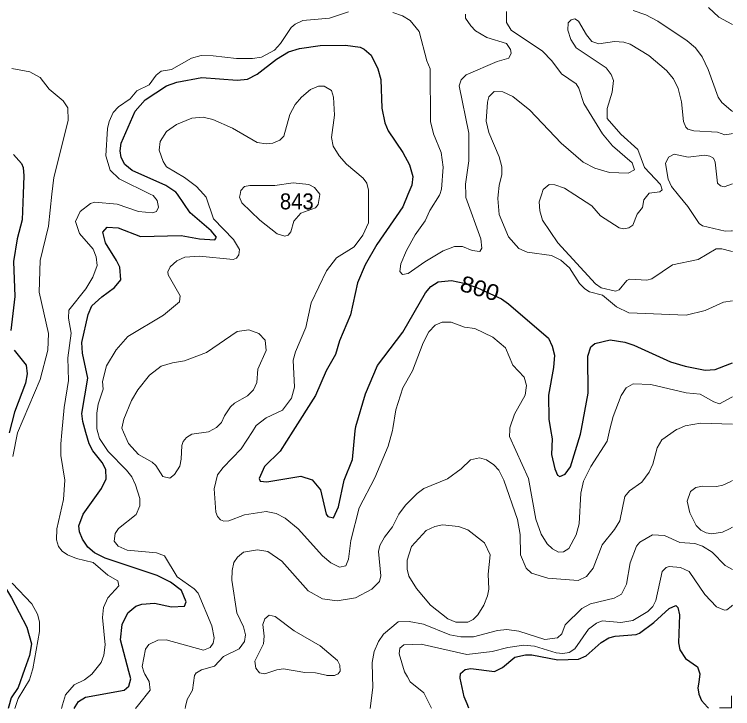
# Model space of a CAD drawing. Extents: x 473.9 to 500, y 7733.1 to 7760.8.
# Drawn here: x 496.397 to 500, y 7733.156 to 7736.639 of the extents above; entities that cross this region are included whole.
import ezdxf
from ezdxf.enums import TextEntityAlignment as Align

# ---------------------------------------------------------------- set-up
doc = ezdxf.new("R2010")
doc.units = 0
doc.header["$LTSCALE"] = 0.032
for name, color, linetype, lineweight in [('1', 7, 'Continuous', 25), ('2', 7, 'Continuous', 13), ('63', 7, 'Continuous', 13)]:
    doc.layers.add(name, color=color, linetype=linetype, lineweight=lineweight)
doc.layers.add('21', color=7, linetype='Continuous')
doc.layers.add('61', color=7, linetype='Continuous')

msp = doc.modelspace()

# ---------------------------------------------------------------- linework, layer by layer
at = {"layer": '1'}
for points in [[(496.6969, 7733.1559), (496.7027, 7733.1654), (496.7189, 7733.1922), (496.7531, 7733.2131), (496.947, 7733.2484), (496.9718, 7733.2686), (496.9812, 7733.3055), (496.9718, 7733.3414), (496.9299, 7733.501), (496.9377, 7733.5772), (496.9658, 7733.636), (497.0063, 7733.6697), (497.037, 7733.6793), (497.1005, 7733.6846), (497.1853, 7733.6664), (497.2497, 7733.6692), (497.2592, 7733.6908), (497.2349, 7733.7476), (497.1805, 7733.7909), (497.1136, 7733.8231), (496.8528, 7733.9113), (496.7981, 7733.9376), (496.7655, 7733.9661), (496.7385, 7734.0062), (496.7241, 7734.0429), (496.7201, 7734.0731), (496.7421, 7734.132), (496.8342, 7734.2601), (496.8577, 7734.3079), (496.8553, 7734.3562), (496.8374, 7734.3902), (496.7908, 7734.4493), (496.7727, 7734.4848), (496.7561, 7734.5417), (496.7402, 7734.5962), (496.7353, 7734.636), (496.7651, 7734.8132), (496.7391, 7734.94), (496.7354, 7734.9931), (496.7665, 7735.1326), (496.7863, 7735.1766), (496.8358, 7735.2223), (496.8993, 7735.2683), (496.9303, 7735.3066), (496.9255, 7735.3701), (496.9097, 7735.4049), (496.8535, 7735.4934), (496.8405, 7735.5458), (496.8633, 7735.5708), (496.917, 7735.5681), (497.0303, 7735.5247), (497.2332, 7735.5304), (497.3249, 7735.513), (497.4028, 7735.5086), (497.4102, 7735.5217), (497.3838, 7735.5532), (497.2788, 7735.6435), (497.2145, 7735.7367), (497.2071, 7735.7475), (497.1568, 7735.7811), (496.9873, 7735.8555), (496.9513, 7735.8852), (496.9333, 7735.9217), (496.9275, 7735.9543), (496.9325, 7735.9934), (497.0031, 7736.1543), (497.0534, 7736.2109), (497.1602, 7736.2807), (497.2116, 7736.2995), (497.3367, 7736.3223), (497.5139, 7736.3095), (497.567, 7736.314), (497.6144, 7736.3388), (497.7124, 7736.4139), (497.7723, 7736.4512), (497.8268, 7736.4673), (497.9311, 7736.4823), (498.0587, 7736.4855), (498.1311, 7736.475), (498.1518, 7736.4649), (498.1873, 7736.4339), (498.2195, 7736.3665), (498.2349, 7736.3122), (498.241, 7736.1694), (498.2556, 7736.0947), (498.2721, 7736.0542), (498.3453, 7735.9454), (498.3787, 7735.8841), (498.3956, 7735.8258), (498.3915, 7735.7823), (498.3715, 7735.7349), (498.3458, 7735.6739), (498.2159, 7735.4851), (498.1571, 7735.383), (498.1181, 7735.2918), (498.0836, 7735.1315), (498.0284, 7735.0019), (498.0085, 7734.9318), (497.9605, 7734.85), (497.9069, 7734.7267)], [(496.3928, 7735.9367), (496.4323, 7735.8916), (496.441, 7735.8702), (496.4443, 7735.8297), (496.441, 7735.738), (496.4364, 7735.6088), (496.4109, 7735.5131), (496.393, 7735.3998), (496.3992, 7735.2235), (496.3791, 7735.0535)], [(497.9069, 7734.7267), (497.7946, 7734.5482), (497.731, 7734.4471), (497.652, 7734.3706), (497.6249, 7734.3099), (497.6306, 7734.2975), (497.6638, 7734.2938), (497.8336, 7734.3226), (497.8915, 7734.303), (497.9318, 7734.253), (497.9609, 7734.1322), (497.9691, 7734.1189), (497.9971, 7734.1132), (498.0235, 7734.1678), (498.0513, 7734.3024), (498.0925, 7734.4064), (498.1072, 7734.5502), (498.1094, 7734.572), (498.1587, 7734.7359), (498.218, 7734.8775), (498.3456, 7735.0441), (498.4591, 7735.2421), (498.4857, 7735.2738), (498.5231, 7735.2976), (498.5901, 7735.3043), (498.654, 7735.2909), (498.7204, 7735.2678), (498.8399, 7735.2123), (498.8765, 7735.1872), (499.0765, 7735.0148), (499.0949, 7734.9746), (499.107, 7734.9289), (499.1022, 7734.8672), (499.0767, 7734.7284), (499.0784, 7734.6083), (499.0869, 7734.5564), (499.0945, 7734.5095), (499.0919, 7734.4315), (499.1076, 7734.3585), (499.1216, 7734.3276), (499.1324, 7734.3205), (499.1594, 7734.3324), (499.1865, 7734.3688), (499.2376, 7734.5324), (499.2422, 7734.5574), (499.2759, 7734.738), (499.2743, 7734.9235), (499.2884, 7734.9705), (499.3082, 7734.9876), (499.3856, 7735.0068), (499.4589, 7734.9945), (499.5043, 7734.9796), (499.6881, 7734.8964), (499.7622, 7734.8733), (499.8619, 7734.8547), (499.9122, 7734.8573), (499.986, 7734.8856), (500, 7734.891)], [(496.3964, 7734.9543), (496.4554, 7734.8783), (496.4618, 7734.8356), (496.4529, 7734.7884), (496.397, 7734.6439), (496.3714, 7734.5392)], [(496.2877, 7734.0403), (496.3185, 7734.0415), (496.3414, 7734.0212), (496.3462, 7733.9892), (496.3395, 7733.9523), (496.3122, 7733.8797), (496.3153, 7733.8331), (496.324, 7733.8076), (496.3831, 7733.7116), (496.4587, 7733.5637), (496.4822, 7733.4803), (496.4732, 7733.4223), (496.4477, 7733.3513), (496.4156, 7733.262), (496.381, 7733.2094), (496.3696, 7733.1674), (496.3664, 7733.1556)], [(498.677, 7733.1574), (498.6678, 7733.1789), (498.6525, 7733.2145), (498.6337, 7733.308), (498.6339, 7733.3101), (498.6354, 7733.3313), (498.6579, 7733.3521), (498.6874, 7733.3562), (498.8051, 7733.3421), (498.8453, 7733.3624), (498.9075, 7733.4135), (498.9612, 7733.4253), (498.9935, 7733.425), (499.1226, 7733.3998), (499.2273, 7733.4038), (499.266, 7733.4202), (499.3408, 7733.4877), (499.3784, 7733.5112), (499.4111, 7733.5195), (499.516, 7733.5274), (499.5328, 7733.5338), (499.605, 7733.5879), (499.6813, 7733.6586), (499.7143, 7733.6736), (499.7249, 7733.6623), (499.7333, 7733.6261), (499.7278, 7733.4859), (499.7352, 7733.45), (499.7641, 7733.407), (499.8231, 7733.3647), (499.8355, 7733.33), (499.8297, 7733.2876), (499.826, 7733.2602), (499.8306, 7733.2283), (499.8442, 7733.1961), (499.8739, 7733.1632), (499.8783, 7733.1583)]]:
    msp.add_lwpolyline(points, dxfattribs=at)
at = {"layer": '2'}
for points in [[(498.0732, 7736.6519), (497.9777, 7736.62)], [(500, 7735.2021), (499.9998, 7735.2021), (499.9545, 7735.1948), (499.8624, 7735.1532), (499.7676, 7735.1293), (499.4786, 7735.1413), (499.4181, 7735.1714), (499.3475, 7735.2296), (499.2819, 7735.2462), (499.2579, 7735.2614), (499.2313, 7735.2895), (499.1825, 7735.3676), (499.1387, 7735.4066), (499.0911, 7735.4294), (498.9695, 7735.4458), (498.9283, 7735.4641), (498.8764, 7735.5232), (498.8289, 7735.6355), (498.8218, 7735.7153), (498.8237, 7735.7342), (498.8282, 7735.7799), (498.8418, 7735.836), (498.8418, 7735.8745), (498.8285, 7735.9249), (498.7778, 7736.046), (498.7639, 7736.1033), (498.7696, 7736.1988), (498.7774, 7736.226), (498.8043, 7736.2521), (498.8471, 7736.2505), (498.8982, 7736.2277), (498.9825, 7736.1583), (499.1398, 7735.9922), (499.2498, 7735.8974), (499.3081, 7735.8682), (499.3827, 7735.8464), (499.4754, 7735.8432), (499.5072, 7735.8594), (499.4958, 7735.8935), (499.398, 7735.9801), (499.3474, 7736.04), (499.2529, 7736.1928), (499.2284, 7736.2685), (499.2146, 7736.2907), (499.1412, 7736.3413), (499.0927, 7736.4067), (499.0464, 7736.4546), (498.8884, 7736.5605), (498.866, 7736.5981), (498.8655, 7736.6541)], [(499.5006, 7736.6584), (499.5648, 7736.6377), (499.6254, 7736.605), (499.7718, 7736.5061), (499.8135, 7736.4714), (499.8473, 7736.4265), (499.8765, 7736.3634), (499.9274, 7736.2232), (499.9456, 7736.1962), (499.9909, 7736.1592), (500, 7736.1518)], [(499.879, 7736.6739), (499.9314, 7736.6249), (499.9957, 7736.5901), (500, 7736.5878)], [(497.9777, 7736.62), (497.8443, 7736.6091), (497.8052, 7736.5905), (497.7857, 7736.5741), (497.7327, 7736.4925), (497.7022, 7736.4595), (497.637, 7736.4241), (497.5908, 7736.4173), (497.5108, 7736.4173), (497.3946, 7736.4316), (497.3348, 7736.4325), (497.2859, 7736.42), (497.1851, 7736.363), (497.1334, 7736.3541), (497.1089, 7736.3339), (497.0728, 7736.2851), (497.0109, 7736.2549), (496.9781, 7736.2162), (496.9193, 7736.176), (496.8918, 7736.1465), (496.8721, 7736.1021), (496.864, 7736.0659), (496.8561, 7735.9287), (496.8778, 7735.8569), (496.9231, 7735.8136), (497.0782, 7735.737), (497.0929, 7735.7297), (497.1139, 7735.7056), (497.1203, 7735.6719), (497.1098, 7735.6509), (497.0897, 7735.6439), (497.0203, 7735.6502), (496.9134, 7735.6869), (496.8002, 7735.6976), (496.7794, 7735.6904), (496.727, 7735.6496), (496.7042, 7735.5998), (496.7244, 7735.5396), (496.7919, 7735.4619), (496.8071, 7735.4231), (496.8125, 7735.3798), (496.7913, 7735.3208), (496.7562, 7735.2619), (496.6696, 7735.1553), (496.6693, 7735.1152), (496.6823, 7735.0393), (496.6654, 7734.9157), (496.6685, 7734.8013), (496.6461, 7734.6658), (496.6346, 7734.5409), (496.6293, 7734.4835), (496.6302, 7734.426), (496.6501, 7734.3028), (496.6439, 7734.2044), (496.6098, 7734.0586), (496.6084, 7734.0022), (496.6176, 7733.9697), (496.637, 7733.946), (496.6643, 7733.927), (496.7081, 7733.9096), (496.7924, 7733.8884), (496.8655, 7733.8247), (496.9157, 7733.7963), (496.9203, 7733.772), (496.8659, 7733.7121), (496.8443, 7733.6633), (496.8391, 7733.6121), (496.8527, 7733.4763), (496.8461, 7733.4239), (496.8323, 7733.3863), (496.7982, 7733.3447), (496.7853, 7733.329), (496.7486, 7733.2997), (496.6962, 7733.2747), (496.6539, 7733.2255), (496.6381, 7733.1739), (496.6326, 7733.1558)], [(498.6605, 7736.641), (498.6595, 7736.6203), (498.6859, 7736.5812), (498.7107, 7736.557), (498.7668, 7736.523), (498.8649, 7736.4931), (498.8855, 7736.4625), (498.8891, 7736.4439), (498.8768, 7736.4194), (498.8188, 7736.4033), (498.664, 7736.3352), (498.6384, 7736.3104), (498.6288, 7736.2813), (498.6762, 7736.0433), (498.677, 7735.9035), (498.6602, 7735.7876), (498.6615, 7735.7345), (498.6619, 7735.7197), (498.7368, 7735.5132), (498.7413, 7735.4666), (498.7324, 7735.4498), (498.6934, 7735.4549), (498.6451, 7735.475), (498.6053, 7735.4745), (498.5487, 7735.4528), (498.4564, 7735.398), (498.3732, 7735.3385), (498.3442, 7735.3341), (498.3314, 7735.3494), (498.3357, 7735.3867), (498.3634, 7735.4549), (498.407, 7735.5326), (498.4572, 7735.603), (498.4814, 7735.6553), (498.53, 7735.7319), (498.5309, 7735.7347), (498.5397, 7735.7619), (498.5476, 7735.8727), (498.5379, 7735.9468), (498.4992, 7736.039), (498.4839, 7736.1024), (498.483, 7736.3656), (498.4666, 7736.4069), (498.4276, 7736.5531), (498.3819, 7736.6085), (498.3437, 7736.6318), (498.2961, 7736.648)], [(500, 7736.0415), (499.9921, 7736.0401), (499.9604, 7736.0345), (499.924, 7736.0475), (499.8046, 7736.0544), (499.7747, 7736.0635), (499.7649, 7736.0726), (499.7535, 7736.1014), (499.7431, 7736.2009), (499.7263, 7736.2679), (499.7038, 7736.3162), (499.6683, 7736.3577), (499.5796, 7736.4336), (499.4858, 7736.4903), (499.4545, 7736.5), (499.4068, 7736.5033), (499.3281, 7736.492), (499.2945, 7736.5037), (499.2674, 7736.5363), (499.2273, 7736.6056), (499.2091, 7736.6166), (499.1899, 7736.6122), (499.1745, 7736.5967), (499.1732, 7736.5606), (499.1889, 7736.5125), (499.2143, 7736.4721), (499.3648, 7736.3709), (499.3903, 7736.3371), (499.4024, 7736.307), (499.395, 7736.2492), (499.3699, 7736.1677), (499.3712, 7736.1175), (499.4393, 7736.0377), (499.5252, 7735.9605), (499.5584, 7735.8708), (499.6383, 7735.7851), (499.6458, 7735.7596), (499.6346, 7735.7491), (499.5809, 7735.7416), (499.574, 7735.733), (499.5543, 7735.7087), (499.5478, 7735.6707), (499.5218, 7735.6363), (499.4996, 7735.5807), (499.4798, 7735.5681), (499.4525, 7735.5635), (499.4315, 7735.5684), (499.3379, 7735.6285), (499.2945, 7735.6783), (499.2089, 7735.7336), (499.1573, 7735.7669), (499.1089, 7735.7844), (499.08, 7735.7849), (499.0494, 7735.7602), (499.0411, 7735.7339), (499.0299, 7735.698), (499.0334, 7735.6526), (499.0465, 7735.6069), (499.1224, 7735.4935), (499.3118, 7735.2864), (499.3403, 7735.2663), (499.4122, 7735.2498), (499.4316, 7735.2574), (499.4697, 7735.304), (499.4826, 7735.3106), (499.5704, 7735.306), (499.5955, 7735.3115), (499.6981, 7735.3824), (499.8265, 7735.4094), (499.9172, 7735.4633), (499.9462, 7735.4631), (499.9909, 7735.4516), (500, 7735.4493)], [(496.3885, 7734.421), (496.4131, 7734.5395), (496.4133, 7734.5403), (496.5259, 7734.8063), (496.5656, 7734.9547), (496.5675, 7735.0377), (496.5218, 7735.2453), (496.5269, 7735.4037), (496.5689, 7735.5771), (496.5856, 7735.7377), (496.5942, 7735.8199), (496.6676, 7736.1071), (496.6659, 7736.1709), (496.6419, 7736.205), (496.571, 7736.2645), (496.5258, 7736.3219), (496.4753, 7736.3515), (496.3847, 7736.3673)], [(497.005, 7733.1561), (497.0193, 7733.1741), (497.0778, 7733.2479), (497.0729, 7733.2924), (497.0508, 7733.3283), (497.0468, 7733.34), (497.0376, 7733.3673), (497.055, 7733.4533), (497.0708, 7733.477), (497.1167, 7733.5), (497.1592, 7733.5003), (497.345, 7733.4488), (497.3798, 7733.4625), (497.3947, 7733.4835), (497.3994, 7733.5107), (497.3867, 7733.5713), (497.3189, 7733.7347), (497.2986, 7733.7568), (497.214, 7733.8162), (497.1496, 7733.9222), (497.1095, 7733.9369), (496.9622, 7733.9515), (496.917, 7733.9706), (496.8974, 7733.9967), (496.9019, 7734.0336), (496.9189, 7734.0597), (497.0075, 7734.1292), (497.0263, 7734.1733), (497.0255, 7734.2101), (497.0052, 7734.2783), (496.9861, 7734.3179), (496.96, 7734.3522), (496.8672, 7734.445), (496.8235, 7734.5114), (496.815, 7734.542), (496.8102, 7734.5591), (496.8102, 7734.6385), (496.8168, 7734.6835), (496.8417, 7734.7591), (496.8391, 7734.7967), (496.859, 7734.8754), (496.9074, 7734.9563), (496.9667, 7735.0229), (497.1458, 7735.1295), (497.2256, 7735.1969), (497.2287, 7735.2262), (497.1682, 7735.3316), (497.1666, 7735.3478), (497.179, 7735.373), (497.2124, 7735.403), (497.2526, 7735.4204), (497.326, 7735.4258), (497.4937, 7735.4098), (497.512, 7735.4165), (497.5235, 7735.4324), (497.5261, 7735.4591), (497.497, 7735.5095), (497.3961, 7735.6134), (497.3589, 7735.7224), (497.346, 7735.7365), (497.3102, 7735.7756), (497.2502, 7735.8202), (497.1603, 7735.8744), (497.1432, 7735.9009), (497.1227, 7735.9577), (497.1291, 7736.0009), (497.1602, 7736.0509), (497.2108, 7736.0865), (497.2869, 7736.1181), (497.3437, 7736.1236), (497.392, 7736.1114), (497.491, 7736.069), (497.615, 7735.9969), (497.6604, 7735.9895), (497.6931, 7735.9925), (497.7287, 7736.0082), (497.748, 7736.0276), (497.779, 7736.1366), (497.8047, 7736.1864), (497.8371, 7736.2243), (497.8832, 7736.2614), (497.9232, 7736.2784), (497.9509, 7736.2794), (497.9878, 7736.2578), (497.9971, 7736.2232), (498.0024, 7736.1329), (497.9872, 7736.0218), (497.9956, 7735.9786), (498.0259, 7735.93), (498.0624, 7735.8878), (498.1463, 7735.8166), (498.1643, 7735.7915), (498.1737, 7735.7565), (498.1736, 7735.7352), (498.1729, 7735.5937), (498.1457, 7735.5309), (498.1021, 7735.4735), (498.0132, 7735.4177), (497.963, 7735.3519), (497.8861, 7735.1916)], [(500, 7735.553), (499.9948, 7735.5528), (499.9624, 7735.5513), (499.849, 7735.5785), (499.8324, 7735.5897), (499.7757, 7735.6756), (499.7287, 7735.7328), (499.6941, 7735.7748), (499.6772, 7735.8123), (499.6636, 7735.8901), (499.6783, 7735.923), (499.7073, 7735.9373), (499.7777, 7735.9228), (499.8581, 7735.9331), (499.8854, 7735.9283), (499.9038, 7735.917), (499.913, 7735.8968), (499.9234, 7735.7923), (499.9396, 7735.7784), (499.9567, 7735.774), (500, 7735.7883)], [(497.8861, 7735.1916), (497.8585, 7735.0673), (497.808, 7734.9465), (497.7963, 7734.9046), (497.8022, 7734.7681), (497.7869, 7734.7136), (497.7418, 7734.653), (497.6594, 7734.6144), (497.6102, 7734.5761), (497.5916, 7734.5469), (497.5353, 7734.4584), (497.4444, 7734.3653), (497.4162, 7734.328), (497.399, 7734.2586), (497.4073, 7734.1416), (497.4155, 7734.1193), (497.4311, 7734.1029), (497.4477, 7734.0962), (497.4721, 7734.0979), (497.5522, 7734.1281), (497.6602, 7734.1441), (497.711, 7734.1349), (497.7548, 7734.1112), (497.82, 7734.0572), (497.9432, 7733.9229), (497.9843, 7733.8872), (498.0281, 7733.8656), (498.0603, 7733.8727), (498.073, 7733.9051), (498.0843, 7733.9996), (498.1259, 7734.164), (498.2047, 7734.3142), (498.2728, 7734.4729), (498.2931, 7734.5514), (498.2958, 7734.5618), (498.3108, 7734.6552), (498.3462, 7734.7654), (498.3945, 7734.8512), (498.4477, 7734.9911), (498.4758, 7735.0462), (498.5078, 7735.0797), (498.5426, 7735.095), (498.5884, 7735.094), (498.6543, 7735.0704), (498.7061, 7735.0633), (498.7968, 7735.019), (498.8606, 7734.9656), (498.8972, 7734.8797), (498.9545, 7734.8195), (498.9656, 7734.7762), (498.9595, 7734.7279), (498.9059, 7734.6339), (498.8822, 7734.5645), (498.8819, 7734.5551), (498.8808, 7734.521), (498.9757, 7734.3104), (499.0135, 7734.1059), (499.039, 7734.0303), (499.0693, 7733.9828), (499.0957, 7733.9567), (499.1271, 7733.9412), (499.1517, 7733.9431), (499.1782, 7733.9588), (499.2156, 7734.027), (499.2301, 7734.0821), (499.2379, 7734.2361), (499.2526, 7734.2965), (499.288, 7734.3701), (499.37, 7734.498), (499.3847, 7734.5583), (499.4002, 7734.6217), (499.4409, 7734.7263), (499.4655, 7734.7651), (499.5005, 7734.785), (499.5902, 7734.7825), (499.7667, 7734.7397), (499.8371, 7734.7332), (499.9058, 7734.6944), (499.9342, 7734.6857), (499.9925, 7734.716), (500, 7734.7199)], [(500, 7734.5824), (499.8388, 7734.5872), (499.7617, 7734.5744), (499.7289, 7734.5604), (499.7183, 7734.5559), (499.6442, 7734.5036), (499.6211, 7734.4641), (499.6, 7734.3823), (499.5807, 7734.3421), (499.5449, 7734.2918), (499.4832, 7734.2491), (499.4599, 7734.2208), (499.4341, 7734.0973), (499.4081, 7734.0539), (499.3459, 7733.9769), (499.3003, 7733.8602), (499.2669, 7733.819), (499.2251, 7733.7979), (499.0724, 7733.8096), (498.9904, 7733.836), (498.9639, 7733.8604), (498.9363, 7733.927), (498.9335, 7734.03), (498.921, 7734.104), (498.853, 7734.3019), (498.8265, 7734.3517), (498.8016, 7734.3782), (498.7652, 7734.4036), (498.7309, 7734.4136), (498.6857, 7734.4047), (498.6388, 7734.3586), (498.5693, 7734.3083), (498.4516, 7734.2603), (498.4169, 7734.2347), (498.3586, 7734.1762), (498.3256, 7734.1322), (498.2937, 7734.0675), (498.2531, 7734.0167), (498.2303, 7733.9739), (498.2236, 7733.9438), (498.2349, 7733.8221), (498.228, 7733.7932), (498.1897, 7733.7553), (498.1075, 7733.7123), (498.0164, 7733.6957), (497.9425, 7733.7063), (497.8709, 7733.7459), (497.7382, 7733.8955), (497.668, 7733.9448), (497.617, 7733.9521), (497.5464, 7733.9403), (497.5169, 7733.9152), (497.4979, 7733.8891), (497.4888, 7733.8479), (497.4879, 7733.8007), (497.5128, 7733.6367), (497.5459, 7733.5664), (497.5567, 7733.5263), (497.5507, 7733.492), (497.5243, 7733.4559), (497.4454, 7733.4165), (497.4002, 7733.3692), (497.3357, 7733.3507), (497.31, 7733.3357), (497.3096, 7733.335), (497.3013, 7733.3213), (497.2905, 7733.2481), (497.2642, 7733.2013), (497.2557, 7733.1666), (497.2532, 7733.1563)], [(500, 7734.3002), (499.9873, 7734.2941), (499.9504, 7734.2764), (499.9198, 7734.2703), (499.8484, 7734.272), (499.8148, 7734.2649), (499.7889, 7734.2457), (499.7722, 7734.1968), (499.7854, 7734.1384), (499.8172, 7734.0751), (499.84, 7734.0513), (499.8666, 7734.0377), (499.8957, 7734.0325), (499.9497, 7734.0417), (499.9844, 7734.0583), (500, 7734.0658)], [(498.1811, 7733.157), (498.1844, 7733.1811), (498.1955, 7733.263), (498.1937, 7733.3184), (498.1915, 7733.3868), (498.2023, 7733.4421), (498.2233, 7733.4924), (498.2493, 7733.5299), (498.323, 7733.5912), (498.3771, 7733.5935), (498.4495, 7733.579), (498.5808, 7733.5264), (498.6372, 7733.5154), (498.7002, 7733.5154), (498.8209, 7733.5476), (498.8665, 7733.5525), (498.9282, 7733.5445), (499.0579, 7733.5027), (499.1211, 7733.5105), (499.1428, 7733.5304), (499.1597, 7733.5759), (499.2428, 7733.658), (499.2878, 7733.6813), (499.4052, 7733.7097), (499.4417, 7733.7302), (499.4671, 7733.7803), (499.4853, 7733.8864), (499.518, 7733.9706), (499.5341, 7733.9909), (499.5982, 7734.0276), (499.6585, 7734.025), (499.7343, 7733.9899), (499.8099, 7733.985), (499.8486, 7733.9712), (499.8968, 7733.9413), (499.9619, 7733.8744), (499.9844, 7733.8621), (500, 7733.8536)], [(500, 7733.6748), (499.9922, 7733.6685), (499.9712, 7733.6515), (499.9599, 7733.6499), (499.9189, 7733.6671), (499.8598, 7733.7282), (499.7817, 7733.8435), (499.7386, 7733.8634), (499.6808, 7733.8684), (499.666, 7733.8636), (499.6471, 7733.8429), (499.6143, 7733.6983), (499.5996, 7733.6683), (499.5742, 7733.6433), (499.4993, 7733.5971), (499.4397, 7733.5878), (499.3452, 7733.5959), (499.3173, 7733.5852), (499.2766, 7733.5547), (499.2087, 7733.4557), (499.18, 7733.4381), (499.1485, 7733.4328), (499.1155, 7733.4364), (499.0058, 7733.4696), (498.9528, 7733.4737), (498.8729, 7733.4629), (498.7934, 7733.4428), (498.6671, 7733.4279), (498.4377, 7733.4786), (498.3514, 7733.4761), (498.3299, 7733.4597), (498.3273, 7733.4309), (498.3545, 7733.3408), (498.3688, 7733.3151), (498.3829, 7733.2896), (498.4507, 7733.2357), (498.4753, 7733.1851), (498.4888, 7733.1572)], [(496.3988, 7733.1557), (496.4088, 7733.1869), (496.4152, 7733.2069), (496.4727, 7733.3006), (496.4885, 7733.3505), (496.4899, 7733.3549), (496.523, 7733.5434), (496.523, 7733.5911), (496.5129, 7733.6291), (496.4849, 7733.6812), (496.3856, 7733.7846)]]:
    msp.add_lwpolyline(points, dxfattribs=at)
for points in [[(497.8336, 7735.6417), (497.9083, 7735.669), (497.9206, 7735.6852), (497.9296, 7735.7356), (497.9297, 7735.7363), (497.9026, 7735.7699), (497.874, 7735.7854), (497.7962, 7735.7933), (497.7029, 7735.7805), (497.5779, 7735.7804), (497.5511, 7735.7747), (497.5327, 7735.7562), (497.5291, 7735.7362), (497.5266, 7735.7227), (497.5383, 7735.6933), (497.6275, 7735.6061), (497.7159, 7735.5373), (497.7536, 7735.5265), (497.7697, 7735.5311), (497.7836, 7735.5476), (497.7996, 7735.6022)], [(497.26, 7734.5157), (497.2866, 7734.5331), (497.3716, 7734.5437), (497.3749, 7734.5456), (497.4109, 7734.5661), (497.4358, 7734.5921), (497.4504, 7734.6256), (497.4815, 7734.6702), (497.5013, 7734.688), (497.5669, 7734.7245), (497.5964, 7734.7554), (497.6129, 7734.792), (497.6181, 7734.8587), (497.6593, 7734.9532), (497.6549, 7735.004), (497.6229, 7735.0383), (497.5737, 7735.0567), (497.5144, 7735.0485), (497.3609, 7734.9434), (497.251, 7734.9012), (497.1897, 7734.8914), (497.1336, 7734.874), (497.0743, 7734.8281), (497.0163, 7734.7559), (496.9843, 7734.7017), (496.9461, 7734.6088), (496.9356, 7734.5635), (496.9447, 7734.5429), (496.9696, 7734.4862), (497.0197, 7734.4302), (497.088, 7734.393), (497.1061, 7734.3755), (497.1415, 7734.3212), (497.1769, 7734.3123), (497.1997, 7734.3311), (497.2263, 7734.3729), (497.2339, 7734.4069), (497.2368, 7734.4761), (497.243, 7734.4953)], [(498.4148, 7733.7578), (498.3758, 7733.8204), (498.3679, 7733.8562), (498.3681, 7733.9003), (498.3885, 7733.9688), (498.4626, 7734.05), (498.5057, 7734.0691), (498.5449, 7734.0776), (498.6242, 7734.0695), (498.6713, 7734.0524), (498.755, 7733.9882), (498.7833, 7733.927), (498.7736, 7733.8302), (498.7768, 7733.7557), (498.7709, 7733.7224), (498.752, 7733.6753), (498.7215, 7733.6269), (498.6987, 7733.6028), (498.6714, 7733.5903), (498.6109, 7733.5897), (498.5712, 7733.6058), (498.4841, 7733.6747)], [(498.0186, 7733.3966), (497.931, 7733.4707), (497.8003, 7733.5466), (497.7044, 7733.6187), (497.6744, 7733.6244), (497.6529, 7733.6063), (497.6439, 7733.5778), (497.6503, 7733.5193), (497.6472, 7733.4813), (497.6037, 7733.3933), (497.6087, 7733.358), (497.6265, 7733.3356), (497.6527, 7733.3298), (497.713, 7733.351), (497.7474, 7733.3554), (497.854, 7733.3361), (497.9071, 7733.3355), (497.9612, 7733.3228), (497.9649, 7733.3219), (497.9864, 7733.3223), (498.0027, 7733.3226), (498.0211, 7733.3302), (498.0314, 7733.3443), (498.0303, 7733.3734)]]:
    msp.add_lwpolyline(points, close=True, dxfattribs=at)
at = {"layer": '63'}
msp.add_lwpolyline([(499.9333, 7733.1598), (499.9949, 7733.1598), (499.9949, 7733.2205)], dxfattribs=at)

# ---------------------------------------------------------------- texts
at = {"layer": '21', "width": 0.95}
msp.add_text('843', height=0.08, dxfattribs=at).set_placement((497.729, 7735.6609))
at = {"layer": '61', "width": 1.1}
msp.add_text('800', height=0.08, rotation=343.413, dxfattribs=at).set_placement((498.7204, 7735.2261), align=Align.CENTER)

doc.saveas('drawing.dxf')
